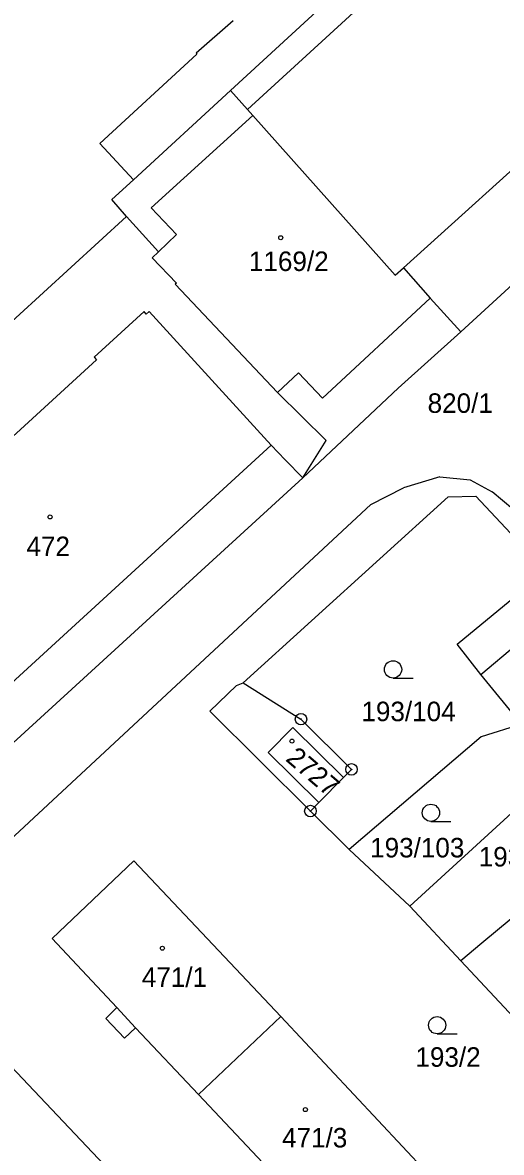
# Model space of a CAD drawing. Extents: x -735249 to -729401, y -1124843 to -1121828.
# Drawn here: x -733489.3 to -733447.5, y -1124057.2 to -1123958.8 of the extents above; entities that cross this region are included whole.
import ezdxf

# ---------------------------------------------------------------- set-up
doc = ezdxf.new("R2010")
doc.units = 0
for name, color, linetype in [('Vrstva 1', 7, 'Continuous'), ('Vrstva 16', 7, 'Continuous'), ('Vrstva 18', 7, 'Continuous'), ('Vrstva 19', 7, 'Continuous'), ('Vrstva 25', 7, 'Continuous'), ('Vrstva 4', 7, 'Continuous')]:
    doc.layers.add(name, color=color, linetype=linetype)

msp = doc.modelspace()

# ---------------------------------------------------------------- linework, layer by layer
at = {"layer": 'Vrstva 1'}
for points in [[(-733471.17, -1123964.69), (-733453.34, -1123948.31)], [(-733411.08, -1123949.07), (-733451.08, -1123985.74)], [(-733470.94, -1123958.63), (-733474.16, -1123961.46)], [(-733474.09, -1123961.54), (-733482.55, -1123969.32)], [(-733474.16, -1123961.46), (-733474.09, -1123961.54)], [(-733479.64, -1123972.48), (-733471.17, -1123964.69)], [(-733469.69, -1123966.35), (-733471.17, -1123964.69)], [(-733469.69, -1123966.35), (-733469.23, -1123966.87)], [(-733469.23, -1123966.87), (-733456.81, -1123980.8)], [(-733482.55, -1123969.32), (-733479.64, -1123972.48)], [(-733479.64, -1123972.48), (-733481.51, -1123974.2)], [(-733480.23, -1123975.68), (-733481.51, -1123974.2)], [(-733521.27, -1124013.21), (-733480.23, -1123975.68)], [(-733477.44, -1123978.75), (-733480.23, -1123975.68)], [(-733477.99, -1123979.27), (-733477.44, -1123978.75)], [(-733477.99, -1123979.27), (-733475.88, -1123981.49)], [(-733456.81, -1123980.8), (-733456.09, -1123980.16)], [(-733456.09, -1123980.16), (-733453.75, -1123982.79)], [(-733475.88, -1123981.49), (-733475.99, -1123981.59)], [(-733475.99, -1123981.59), (-733467.07, -1123991.02)], [(-733453.75, -1123982.79), (-733451.08, -1123985.74)], [(-733451.08, -1123985.74), (-733456.55, -1123990.64)], [(-733464.87, -1123998.44), (-733456.55, -1123990.64)], [(-733462.81, -1123995.2), (-733467.07, -1123991.02)], [(-733464.87, -1123998.44), (-733462.81, -1123995.2)], [(-733464.87, -1123998.44), (-733498.34, -1124029.04)], [(-733452.91, -1123998.35), (-733456.07, -1123999.32)], [(-733452.91, -1123998.35), (-733450.28, -1123998.63)], [(-733450.28, -1123998.63), (-733448.34, -1123999.67)], [(-733458.93, -1124000.77), (-733456.07, -1123999.32)], [(-733446.56, -1124001.17), (-733448.34, -1123999.67)], [(-733470.07, -1124016.3), (-733452.19, -1124000.09)], [(-733452.19, -1124000.09), (-733449.78, -1124000.05)], [(-733449.78, -1124000.05), (-733437.58, -1124013.04)], [(-733494.57, -1124033.85), (-733458.93, -1124000.77)], [(-733451.41, -1124012.94), (-733446.27, -1124008.74)], [(-733449.34, -1124015.59), (-733451.41, -1124012.94)], [(-733470.65, -1124016.53), (-733470.07, -1124016.3)], [(-733470.07, -1124016.3), (-733465.02, -1124019.48)], [(-733445.78, -1124019.91), (-733449.34, -1124015.59)], [(-733472.97, -1124018.79), (-733470.65, -1124016.53)], [(-733464.2, -1124027.48), (-733472.97, -1124018.79)], [(-733465.02, -1124019.48), (-733460.61, -1124023.85)], [(-733445.78, -1124019.91), (-733449.31, -1124021)], [(-733449.31, -1124021), (-733460.83, -1124030.82)], [(-733460.61, -1124023.85), (-733461.31, -1124024.56)], [(-733461.31, -1124024.56), (-733463.47, -1124026.74)], [(-733455.54, -1124035.76), (-733444.24, -1124025.45)], [(-733463.47, -1124026.74), (-733464.2, -1124027.48)], [(-733460.83, -1124030.82), (-733464.2, -1124027.48)], [(-733455.54, -1124035.76), (-733460.83, -1124030.82)], [(-733479.6, -1124031.83), (-733486.71, -1124038.58)], [(-733466.79, -1124045.37), (-733479.6, -1124031.83)], [(-733441.57, -1124032.62), (-733449.24, -1124038.99)], [(-733451.08, -1124040.53), (-733455.54, -1124035.76)], [(-733486.71, -1124038.58), (-733481.09, -1124044.6)], [(-733449.24, -1124038.99), (-733451.08, -1124040.53)], [(-733444.38, -1124047.7), (-733451.08, -1124040.53)], [(-733386.66, -1124159.2), (-733494.91, -1124044.89)], [(-733481.09, -1124044.6), (-733482.05, -1124045.54)], [(-733482.05, -1124045.54), (-733480.42, -1124047.28)], [(-733466.79, -1124045.37), (-733473.97, -1124052.18)], [(-733454.04, -1124058.98), (-733466.79, -1124045.37)], [(-733480.42, -1124047.28), (-733479.44, -1124046.38)], [(-733479.44, -1124046.38), (-733473.97, -1124052.18)], [(-733473.97, -1124052.18), (-733468.35, -1124058.14)]]:
    msp.add_lwpolyline(points, dxfattribs=at)
at = {"layer": 'Vrstva 25'}
for points in [[(-733456.99, -1124015.89), (-733455.24, -1124015.89)], [(-733453.69, -1124028.38), (-733451.94, -1124028.38)], [(-733453.15, -1124046.89), (-733451.4, -1124046.89)]]:
    msp.add_lwpolyline(points, dxfattribs=at)
for centre, radius in [((-733466.79, -1123977.53), 0.175), ((-733486.9, -1124001.86), 0.175), ((-733456.99, -1124015.14), 0.75), ((-733465.02, -1124019.48), 0.5), ((-733465.02, -1124019.48), 0.032), ((-733465.81, -1124021.39), 0.175), ((-733460.61, -1124023.85), 0.5), ((-733460.61, -1124023.85), 0.032), ((-733464.2, -1124027.48), 0.5), ((-733453.69, -1124027.63), 0.75), ((-733464.2, -1124027.48), 0.032), ((-733477.11, -1124039.43), 0.175), ((-733453.15, -1124046.14), 0.75), ((-733464.64, -1124053.49), 0.175)]:
    msp.add_circle(centre, radius, dxfattribs=at)
at = {"layer": 'Vrstva 4'}
for points in [[(-733456.09, -1123980.16), (-733415.7, -1123943.71)], [(-733469.69, -1123966.35), (-733455.67, -1123953.51)], [(-733478.08, -1123974.92), (-733469.23, -1123966.87)], [(-733475.87, -1123977.26), (-733478.08, -1123974.92)], [(-733477.44, -1123978.75), (-733475.87, -1123977.26)], [(-733463.13, -1123991.52), (-733453.75, -1123982.79)], [(-733478.71, -1123983.97), (-733483.05, -1123987.95)], [(-733478.51, -1123984.2), (-733478.71, -1123983.97)], [(-733478.25, -1123983.96), (-733478.51, -1123984.2)], [(-733467.63, -1123995.6), (-733478.25, -1123983.96)], [(-733483.05, -1123987.95), (-733482.85, -1123988.17)], [(-733482.85, -1123988.17), (-733510.39, -1124013.34)], [(-733465.25, -1123989.29), (-733467.07, -1123991.02)], [(-733463.13, -1123991.52), (-733465.25, -1123989.29)], [(-733499.7, -1124024.97), (-733467.63, -1123995.6)], [(-733467.63, -1123995.6), (-733466.39, -1123996.88)], [(-733466.39, -1123996.88), (-733464.87, -1123998.44)], [(-733449.34, -1124015.59), (-733443.13, -1124010.35)], [(-733465.72, -1124020.19), (-733467.88, -1124022.37)], [(-733461.31, -1124024.56), (-733465.72, -1124020.19)], [(-733467.88, -1124022.37), (-733463.47, -1124026.74)], [(-733481.09, -1124044.6), (-733479.44, -1124046.38)]]:
    msp.add_lwpolyline(points, dxfattribs=at)

# ---------------------------------------------------------------- texts
at = {"layer": 'Vrstva 16'}
msp.add_text('820/1', height=1.7, dxfattribs=at).set_placement((-733453.978, -1123992.79))
at = {"layer": 'Vrstva 18'}
for s, p in [('193/104', (-733459.75, -1124019.65)), ('193/103', (-733458.99, -1124031.52)), ('193/102', (-733449.52, -1124032.31)), ('193/2', (-733455.04, -1124049.76))]:
    msp.add_text(s, height=1.7, dxfattribs=at).set_placement(p)
at = {"layer": 'Vrstva 19'}
for s, p in [('1169/2', (-733469.56, -1123980.43)), ('472', (-733488.96, -1124005.27)), ('471/1', (-733478.9, -1124042.8)), ('471/3', (-733466.67, -1124056.79))]:
    msp.add_text(s, height=1.7, dxfattribs=at).set_placement(p)
msp.add_text('2727', height=1.7, rotation=319.40254, dxfattribs=at).set_placement((-733466.438, -1124023.039))

doc.saveas('drawing.dxf')
